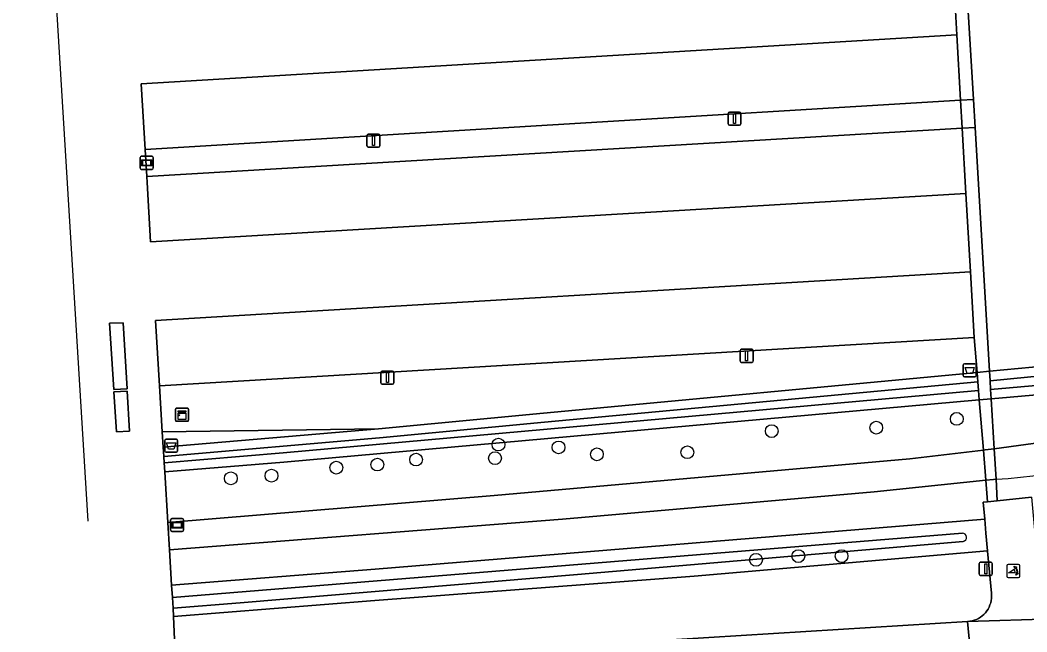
# Model space of a CAD drawing. Extents: x 161385 to 162589, y 388479 to 389756.
# Drawn here: x 162091.3 to 162168.4, y 388975.3 to 389022.1 of the extents above; entities that cross this region are included whole.
import ezdxf

# ---------------------------------------------------------------- set-up
doc = ezdxf.new("R2010")
doc.units = 0
for name, color, linetype in [('IMGEO_Afsluitpaal', 7, 'Continuous'), ('IMGEO_Afvalbak', 7, 'Continuous'), ('IMGEO_Berm_groen', 7, 'Continuous'), ('IMGEO_Boom', 7, 'Continuous'), ('IMGEO_Fietspad_gesloten', 7, 'Continuous'), ('IMGEO_Grasland_overig', 7, 'Continuous'), ('IMGEO_Groenvoorziening', 7, 'Continuous'), ('IMGEO_Hek', 7, 'Continuous'), ('IMGEO_Informatiebord', 7, 'Continuous'), ('IMGEO_Kast', 7, 'Continuous'), ('IMGEO_Lichtmast', 7, 'Continuous'), ('IMGEO_Oever', 7, 'Continuous'), ('IMGEO_Parkeervlak_open', 7, 'Continuous'), ('IMGEO_Poller', 7, 'Continuous'), ('IMGEO_Rijbaan_lokaal_gesloten', 7, 'Continuous'), ('IMGEO_Rijbaan_lokaal_open', 7, 'Continuous'), ('IMGEO_Verkeerseiland_open', 7, 'Continuous'), ('IMGEO_Waterloop', 7, 'Continuous')]:
    doc.layers.add(name, color=color, linetype=linetype)

msp = doc.modelspace()

# ---------------------------------------------------------------- linework, layer by layer
at = {"layer": 'IMGEO_Afsluitpaal'}
for p, q in [((162164.785, 388979.71), (162164.785, 388980.51)), ((162164.785, 388980.51), (162164.785, 388979.71)), ((162164.885, 388980.61), (162165.675, 388980.61)), ((162165.675, 388980.61), (162164.885, 388980.61)), ((162165.775, 388980.51), (162165.775, 388979.71)), ((162165.775, 388979.71), (162165.775, 388980.51)), ((162165.675, 388979.61), (162164.885, 388979.61)), ((162164.885, 388979.61), (162165.675, 388979.61))]:
    msp.add_line(p, q, dxfattribs=at)
msp.add_lwpolyline([(162165.205, 388980.485), (162165.355, 388980.485), (162165.355, 388979.735), (162165.205, 388979.735), (162165.205, 388980.485)], dxfattribs=at)
for centre, start, end in [((162164.885, 388980.51), 90, 180), ((162164.885, 388980.51), 90, 180), ((162165.675, 388980.51), 0, 90), ((162165.675, 388980.51), 360, 90), ((162164.885, 388979.71), 180, 270), ((162164.885, 388979.71), 180, 270), ((162165.675, 388979.71), 270, 0), ((162165.675, 388979.71), 270, 0)]:
    msp.add_arc(centre, 0.1, start, end, dxfattribs=at)
at = {"layer": 'IMGEO_Afvalbak'}
for p, q in [((162163.556, 388994.907), (162163.556, 388995.707)), ((162163.556, 388995.707), (162163.556, 388994.907)), ((162163.656, 388995.807), (162164.446, 388995.807)), ((162164.446, 388995.807), (162163.656, 388995.807)), ((162164.546, 388995.707), (162164.546, 388994.907)), ((162164.546, 388994.907), (162164.546, 388995.707)), ((162164.446, 388994.807), (162163.656, 388994.807)), ((162163.656, 388994.807), (162164.446, 388994.807)), ((162102.408, 388989.125), (162102.408, 388989.925)), ((162102.408, 388989.925), (162102.408, 388989.125)), ((162102.508, 388990.025), (162103.298, 388990.025)), ((162103.298, 388990.025), (162102.508, 388990.025)), ((162103.398, 388989.925), (162103.398, 388989.125)), ((162103.398, 388989.125), (162103.398, 388989.925)), ((162103.298, 388989.025), (162102.508, 388989.025)), ((162102.508, 388989.025), (162103.298, 388989.025))]:
    msp.add_line(p, q, dxfattribs=at)
for points in [[(162163.699, 388995.521), (162164.403, 388995.521), (162164.254, 388995.051), (162163.848, 388995.051), (162163.699, 388995.521)], [(162102.551, 388989.739), (162103.255, 388989.739), (162103.106, 388989.269), (162102.7, 388989.269), (162102.551, 388989.739)]]:
    msp.add_lwpolyline(points, dxfattribs=at)
for centre, start, end in [((162163.656, 388995.707), 90, 180), ((162163.656, 388995.707), 90, 180), ((162164.446, 388995.707), 0, 90), ((162164.446, 388995.707), 360, 90), ((162163.656, 388994.907), 180, 270), ((162163.656, 388994.907), 180, 270), ((162164.446, 388994.907), 270, 0), ((162164.446, 388994.907), 270, 0), ((162102.508, 388989.925), 90, 180), ((162102.508, 388989.925), 90, 180), ((162103.298, 388989.925), 0, 90), ((162103.298, 388989.925), 360, 90), ((162102.508, 388989.125), 180, 270), ((162102.508, 388989.125), 180, 270), ((162103.298, 388989.125), 270, 0), ((162103.298, 388989.125), 270, 0)]:
    msp.add_arc(centre, 0.1, start, end, dxfattribs=at)
at = {"layer": 'IMGEO_Berm_groen'}
msp.add_lwpolyline([(162163.477, 389013.83), (162163.354, 389015.971), (162100.905, 389012.205), (162101.032, 389010.128)], close=True, dxfattribs=at)
for points in [[(162163.896, 388976.079), (162164.068, 388976.096), (162164.238, 388976.129), (162164.405, 388976.177), (162164.567, 388976.239), (162164.722, 388976.316), (162164.87, 388976.406), (162165.009, 388976.51), (162165.138, 388976.625), (162165.257, 388976.751), (162165.364, 388976.887), (162165.458, 388977.033), (162165.539, 388977.186), (162165.606, 388977.345), (162165.659, 388977.511), (162165.696, 388977.68), (162165.718, 388977.852), (162165.725, 388978.025), (162165.716, 388978.198), (162165.712, 388978.237), (162165.419, 388981.471), (162165.419, 388981.476), (162142.948, 388979.539), (162118.495, 388977.7), (162103.07, 388976.474), (162103.182, 388974.106)], [(162104.972, 388972.444), (162106.941, 388972.56), (162163.896, 388976.079)]]:
    msp.add_lwpolyline(points, dxfattribs=at)
at = {"layer": 'IMGEO_Boom'}
for centre in [(162163.065, 388991.584), (162148.891, 388990.647), (162156.897, 388990.909), (162127.966, 388989.619), (162132.566, 388989.401), (162142.43, 388989.032), (162121.655, 388988.471), (162127.701, 388988.577), (162135.503, 388988.873), (162115.546, 388987.854), (162118.689, 388988.089), (162107.47, 388987.032), (162110.583, 388987.237), (162147.69, 388980.8), (162150.93, 388981.083), (162154.243, 388981.083)]:
    msp.add_circle(centre, 0.489, dxfattribs=at)
at = {"layer": 'IMGEO_Fietspad_gesloten'}
msp.add_lwpolyline([(162168.793, 388985.585), (162166.165, 388985.318), (162165.424, 388985.243), (162165.081, 388985.208), (162165.199, 388983.904), (162165.296, 388982.829), (162165.419, 388981.476), (162165.419, 388981.471), (162165.712, 388978.237), (162165.716, 388978.198), (162165.725, 388978.025), (162165.718, 388977.852), (162165.696, 388977.68), (162165.659, 388977.511), (162165.606, 388977.345), (162165.539, 388977.186), (162165.458, 388977.033), (162165.364, 388976.887), (162165.257, 388976.751), (162165.138, 388976.625), (162165.009, 388976.51), (162164.87, 388976.406), (162164.722, 388976.316), (162164.567, 388976.239), (162164.405, 388976.177), (162164.238, 388976.129), (162164.068, 388976.096), (162163.896, 388976.079), (162170.501, 388976.289)], dxfattribs=at)
at = {"layer": 'IMGEO_Grasland_overig'}
msp.add_lwpolyline([(162091.279, 389063.005), (162091.676, 389063.028), (162097.768, 389063.398), (162102.787, 389063.702), (162104.176, 389041.257), (162121.568, 389042.316), (162121.284, 389047.338), (162161.417, 389049.76), (162161.408, 389049.902), (162162.31, 389049.964), (162163.275, 389033.78), (162163.379, 389032.031), (162164.333, 389016.03), (162164.461, 389013.889), (162165.574, 388995.222), (162169.953, 388995.633)], dxfattribs=at)
at = {"layer": 'IMGEO_Groenvoorziening'}
for points in [[(162164.614, 388995.132), (162164.396, 388997.798), (162102.009, 388994.1), (162102.222, 388990.586), (162118.78, 388990.834), (162131.414, 388992.019)], [(162181.561, 388992.889), (162186.708, 388995.071), (162191.025, 388997.344), (162180.226, 388995.317), (162179.572, 388995.047), (162178.155, 388994.691), (162173.844, 388993.877), (162169.478, 388993.452), (162165.7, 388993.115), (162165.928, 388989.297), (162170.787, 388989.945), (162176.24, 388991.176)], [(162159.47, 388988.538), (162165.101, 388989.189), (162164.786, 388993.034), (162111.527, 388988.284), (162102.408, 388987.534), (162102.643, 388983.659), (162127.645, 388985.709)], [(162118.78, 388990.834), (162102.222, 388990.586), (162102.294, 388989.408)], [(162132.866, 388983.917), (162156.734, 388985.994), (162165.289, 388986.887), (162165.101, 388989.189), (162159.47, 388988.538), (162127.645, 388985.709), (162102.643, 388983.659), (162102.769, 388981.571)], [(162165.199, 388983.904), (162165.081, 388985.208), (162165.424, 388985.243), (162165.289, 388986.887), (162156.734, 388985.994), (162132.866, 388983.917), (162102.769, 388981.571), (162102.934, 388978.857), (162118.513, 388980.073)]]:
    msp.add_lwpolyline(points, close=True, dxfattribs=at)
for points in [[(162193.983, 388996.989), (162191.025, 388997.344), (162186.708, 388995.071), (162181.561, 388992.889), (162176.24, 388991.176), (162170.787, 388989.945), (162165.928, 388989.297), (162166.067, 388986.961)], [(162166.067, 388986.961), (162166.165, 388985.318), (162168.793, 388985.585), (162169.015, 388983.066), (162169.401, 388983.091), (162169.166, 388984.737), (162175.434, 388985.187), (162181.617, 388985.004), (162181.775, 388985.047), (162181.928, 388985.104), (162182.076, 388985.174), (162182.217, 388985.257), (162182.35, 388985.352), (162182.474, 388985.459), (162182.588, 388985.577), (162182.691, 388985.704), (162182.766, 388985.814), (162182.771, 388985.829), (162182.962, 388986.378), (162183.201, 388986.908), (162183.487, 388987.414)]]:
    msp.add_lwpolyline(points, dxfattribs=at)
msp.add_arc((162162.537, 389040.657), 53.812, 273.7609, 305.75776, dxfattribs=at)
msp.add_arc((162162.537, 389040.657), 53.812, 273.7609, 305.75776, dxfattribs=at)
at = {"layer": 'IMGEO_Hek'}
msp.add_lwpolyline([(162091.676, 389063.028), (162096.526, 388983.746)], dxfattribs=at)
at = {"layer": 'IMGEO_Informatiebord'}
for p, q in [((162100.528, 389010.775), (162100.528, 389011.575)), ((162100.528, 389011.575), (162100.528, 389010.775)), ((162100.628, 389011.675), (162101.418, 389011.675)), ((162101.418, 389011.675), (162100.628, 389011.675)), ((162101.518, 389011.575), (162101.518, 389010.775)), ((162101.518, 389010.775), (162101.518, 389011.575)), ((162101.418, 389010.675), (162100.628, 389010.675)), ((162100.628, 389010.675), (162101.418, 389010.675)), ((162102.862, 388983.058), (162102.862, 388983.858)), ((162102.862, 388983.858), (162102.862, 388983.058)), ((162102.962, 388983.958), (162103.752, 388983.958)), ((162103.752, 388983.958), (162102.962, 388983.958)), ((162103.852, 388983.858), (162103.852, 388983.058)), ((162103.852, 388983.058), (162103.852, 388983.858)), ((162103.752, 388982.958), (162102.962, 388982.958)), ((162102.962, 388982.958), (162103.752, 388982.958))]:
    msp.add_line(p, q, dxfattribs=at)
for points in [[(162100.629, 389011.407), (162101.417, 389011.407), (162101.417, 389010.943), (162100.629, 389010.943), (162100.629, 389011.407)], [(162100.694, 389011.342), (162100.694, 389011.008), (162101.352, 389011.008), (162101.352, 389011.342), (162100.694, 389011.342)], [(162102.963, 388983.69), (162103.751, 388983.69), (162103.751, 388983.226), (162102.963, 388983.226), (162102.963, 388983.69)], [(162103.028, 388983.625), (162103.028, 388983.291), (162103.686, 388983.291), (162103.686, 388983.625), (162103.028, 388983.625)]]:
    msp.add_lwpolyline(points, dxfattribs=at)
for centre, start, end in [((162100.628, 389011.575), 90, 180), ((162100.628, 389011.575), 90, 180), ((162101.418, 389011.575), 0, 90), ((162101.418, 389011.575), 360, 90), ((162100.628, 389010.775), 180, 270), ((162100.628, 389010.775), 180, 270), ((162101.418, 389010.775), 270, 0), ((162101.418, 389010.775), 270, 0), ((162102.962, 388983.858), 90, 180), ((162102.962, 388983.858), 90, 180), ((162103.752, 388983.858), 0, 90), ((162103.752, 388983.858), 360, 90), ((162102.962, 388983.058), 180, 270), ((162102.962, 388983.058), 180, 270), ((162103.752, 388983.058), 270, 0), ((162103.752, 388983.058), 270, 0)]:
    msp.add_arc(centre, 0.1, start, end, dxfattribs=at)
at = {"layer": 'IMGEO_Kast'}
for p, q in [((162103.236, 388991.474), (162103.236, 388992.315)), ((162103.236, 388992.315), (162103.236, 388991.474)), ((162103.311, 388992.399), (162104.152, 388992.399)), ((162104.152, 388992.399), (162103.311, 388992.399)), ((162104.236, 388992.324), (162104.236, 388991.483)), ((162104.236, 388991.483), (162104.236, 388992.324)), ((162104.161, 388991.399), (162103.32, 388991.399)), ((162103.32, 388991.399), (162104.161, 388991.399))]:
    msp.add_line(p, q, dxfattribs=at)
for points in [[(162103.431, 388992.189), (162104.031, 388992.189), (162104.031, 388992.104), (162103.431, 388992.104), (162103.431, 388992.189)], [(162103.431, 388992.014), (162104.031, 388992.014), (162104.031, 388991.525), (162103.431, 388991.525), (162103.431, 388992.014)]]:
    msp.add_lwpolyline(points, dxfattribs=at)
msp.add_circle((162103.515, 388991.863), 0.0377, dxfattribs=at)
for centre, start, end in [((162103.314, 388992.321), 92.4484, 184.28452), ((162103.314, 388992.321), 92.4484, 184.28452), ((162104.158, 388992.321), 2.4484, 94.28452), ((162104.158, 388992.321), 2.4484, 94.28452), ((162103.314, 388991.477), 182.4484, 274.28452), ((162103.314, 388991.477), 182.4484, 274.28452), ((162104.158, 388991.477), 272.4484, 4.28452), ((162104.158, 388991.477), 272.4484, 4.28452)]:
    msp.add_arc(centre, 0.0779, start, end, dxfattribs=at)
at = {"layer": 'IMGEO_Lichtmast'}
for p, q in [((162145.545, 389014.154), (162145.545, 389014.954)), ((162145.545, 389014.954), (162145.545, 389014.154)), ((162145.645, 389015.054), (162146.435, 389015.054)), ((162146.435, 389015.054), (162145.645, 389015.054)), ((162146.535, 389014.954), (162146.535, 389014.154)), ((162146.535, 389014.154), (162146.535, 389014.954)), ((162117.997, 389013.374), (162118.787, 389013.374)), ((162118.787, 389013.374), (162117.997, 389013.374)), ((162146.435, 389014.054), (162145.645, 389014.054)), ((162145.645, 389014.054), (162146.435, 389014.054)), ((162117.897, 389012.474), (162117.897, 389013.274)), ((162117.897, 389013.274), (162117.897, 389012.474)), ((162118.887, 389013.274), (162118.887, 389012.474)), ((162118.887, 389012.474), (162118.887, 389013.274)), ((162118.787, 389012.374), (162117.997, 389012.374)), ((162117.997, 389012.374), (162118.787, 389012.374)), ((162146.475, 388996.008), (162146.475, 388996.808)), ((162146.475, 388996.808), (162146.475, 388996.008)), ((162146.575, 388996.908), (162147.365, 388996.908)), ((162147.365, 388996.908), (162146.575, 388996.908)), ((162147.465, 388996.808), (162147.465, 388996.008)), ((162147.465, 388996.008), (162147.465, 388996.808)), ((162147.365, 388995.908), (162146.575, 388995.908)), ((162146.575, 388995.908), (162147.365, 388995.908)), ((162118.965, 388994.345), (162118.965, 388995.145)), ((162118.965, 388995.145), (162118.965, 388994.345)), ((162119.065, 388995.245), (162119.855, 388995.245)), ((162119.855, 388995.245), (162119.065, 388995.245)), ((162119.955, 388995.145), (162119.955, 388994.345)), ((162119.955, 388994.345), (162119.955, 388995.145)), ((162119.855, 388994.245), (162119.065, 388994.245)), ((162119.065, 388994.245), (162119.855, 388994.245))]:
    msp.add_line(p, q, dxfattribs=at)
for points in [[(162145.965, 389014.929), (162146.115, 389014.929), (162146.115, 389014.179), (162145.965, 389014.179), (162145.965, 389014.929)], [(162118.317, 389013.249), (162118.467, 389013.249), (162118.467, 389012.499), (162118.317, 389012.499), (162118.317, 389013.249)], [(162146.895, 388996.783), (162147.045, 388996.783), (162147.045, 388996.033), (162146.895, 388996.033), (162146.895, 388996.783)], [(162119.385, 388995.12), (162119.535, 388995.12), (162119.535, 388994.37), (162119.385, 388994.37), (162119.385, 388995.12)]]:
    msp.add_lwpolyline(points, dxfattribs=at)
for centre, start, end in [((162145.645, 389014.954), 90, 180), ((162145.645, 389014.954), 90, 180), ((162146.435, 389014.954), 0, 90), ((162146.435, 389014.954), 360, 90), ((162145.645, 389014.154), 180, 270), ((162145.645, 389014.154), 180, 270), ((162146.435, 389014.154), 270, 0), ((162146.435, 389014.154), 270, 0), ((162117.997, 389013.274), 90, 180), ((162117.997, 389013.274), 90, 180), ((162118.787, 389013.274), 0, 90), ((162118.787, 389013.274), 360, 90), ((162117.997, 389012.474), 180, 270), ((162117.997, 389012.474), 180, 270), ((162118.787, 389012.474), 270, 0), ((162118.787, 389012.474), 270, 0), ((162146.575, 388996.808), 90, 180), ((162146.575, 388996.808), 90, 180), ((162147.365, 388996.808), 0, 90), ((162147.365, 388996.808), 360, 90), ((162146.575, 388996.008), 180, 270), ((162146.575, 388996.008), 180, 270), ((162147.365, 388996.008), 270, 0), ((162147.365, 388996.008), 270, 0), ((162119.065, 388995.145), 90, 180), ((162119.065, 388995.145), 90, 180), ((162119.855, 388995.145), 0, 90), ((162119.855, 388995.145), 360, 90), ((162119.065, 388994.345), 180, 270), ((162119.065, 388994.345), 180, 270), ((162119.855, 388994.345), 270, 0), ((162119.855, 388994.345), 270, 0)]:
    msp.add_arc(centre, 0.1, start, end, dxfattribs=at)
at = {"layer": 'IMGEO_Oever'}
for points in [[(162169.953, 388995.633), (162165.574, 388995.222), (162165.617, 388994.502), (162170.033, 388994.916)], [(162169.411, 388994.171), (162165.657, 388993.836), (162165.7, 388993.115), (162169.478, 388993.452)], [(162165.296, 388982.829), (162165.199, 388983.904), (162118.513, 388980.073), (162102.934, 388978.857), (162102.99, 388977.928), (162163.494, 388982.843)], [(162163.542, 388982.202), (162134.028, 388979.681), (162108.197, 388977.505), (162103.041, 388977.092), (162103.07, 388976.474), (162118.495, 388977.7), (162142.948, 388979.539), (162165.419, 388981.476), (162165.296, 388982.829)]]:
    msp.add_lwpolyline(points, dxfattribs=at)
for points in [[(162164.673, 388994.414), (162164.614, 388995.132), (162131.414, 388992.019), (162118.78, 388990.834), (162102.294, 388989.408), (162102.336, 388988.711), (162118.843, 388990.138), (162131.479, 388991.324)], [(162164.786, 388993.034), (162164.727, 388993.752), (162111.467, 388988.98), (162102.365, 388988.231), (162102.408, 388987.534), (162111.527, 388988.284)]]:
    msp.add_lwpolyline(points, close=True, dxfattribs=at)
msp.add_arc((162163.491, 388982.52), 0.323, 279.16072, 89.40425, dxfattribs=at)
at = {"layer": 'IMGEO_Parkeervlak_open'}
for points in [[(162163.067, 389020.973), (162100.598, 389017.229), (162100.905, 389012.205), (162163.354, 389015.971)], [(162163.477, 389013.83), (162101.032, 389010.128), (162101.06, 389009.671), (162101.326, 389005.129), (162163.764, 389008.818)], [(162164.396, 388997.798), (162164.108, 389002.829), (162101.696, 388999.105), (162102.009, 388994.1)]]:
    msp.add_lwpolyline(points, close=True, dxfattribs=at)
at = {"layer": 'IMGEO_Poller'}
for p, q in [((162166.893, 388980.347), (162166.893, 388979.54)), ((162166.893, 388980.347), (162166.893, 388979.54)), ((162167.795, 388980.442), (162166.987, 388980.442)), ((162167.795, 388980.442), (162166.987, 388980.442)), ((162167.889, 388979.54), (162167.889, 388980.347)), ((162167.889, 388979.54), (162167.889, 388980.347)), ((162166.987, 388979.445), (162167.795, 388979.445)), ((162166.987, 388979.445), (162167.795, 388979.445))]:
    msp.add_line(p, q, dxfattribs=at)
for points in [[(162167.572, 388980.171), (162167.56, 388980.098), (162167.435, 388980.303)], [(162167.435, 388980.303), (162167.666, 388980.237), (162167.595, 388980.205)], [(162167.528, 388979.798), (162167.015, 388979.798), (162167.445, 388980.073)], [(162167.588, 388979.626), (162167.654, 388979.857), (162167.684, 388979.789)], [(162167.72, 388979.762), (162167.792, 388979.751), (162167.588, 388979.626)]]:
    msp.add_lwpolyline(points, dxfattribs=at)
for centre, radius, start, end in [((162166.987, 388980.347), 0.0946, 90, 180), ((162166.987, 388980.347), 0.0946, 90, 180), ((162167.214, 388979.858), 0.476, 351.75274, 41.16905), ((162167.214, 388979.858), 0.516, 349.35686, 42.29123), ((162167.795, 388980.347), 0.0946, 0, 90), ((162167.795, 388980.347), 0.0946, 0, 90), ((162166.987, 388979.54), 0.0946, 180, 270), ((162166.987, 388979.54), 0.0946, 180, 270), ((162167.2, 388979.848), 0.332, 351.32473, 42.4854), ((162167.795, 388979.54), 0.0946, 270, 0), ((162167.795, 388979.54), 0.0946, 270, 0)]:
    msp.add_arc(centre, radius, start, end, dxfattribs=at)
at = {"layer": 'IMGEO_Rijbaan_lokaal_gesloten'}
msp.add_lwpolyline([(162163.896, 388976.079), (162106.941, 388972.56), (162104.972, 388972.444), (162089.614, 388971.527), (162088.434, 388971.464), (162000, 388966.235), (161975.682, 388964.774), (161976.658, 388957.62), (161979.081, 388957.753), (162000, 388959.004), (162020.149, 388960.212), (162040.567, 388961.479), (162054.504, 388962.301), (162061.547, 388962.717), (162082.342, 388963.983), (162095.224, 388964.745), (162103.379, 388965.228), (162108.06, 388965.508), (162119.472, 388966.19), (162123.982, 388966.46), (162145.22, 388967.736), (162164.572, 388968.92)], close=True, dxfattribs=at)
msp.add_lwpolyline([(162171.453, 388975.948), (162170.501, 388976.289), (162163.896, 388976.079), (162164.572, 388968.92), (162165.097, 388968.934)], dxfattribs=at)
at = {"layer": 'IMGEO_Rijbaan_lokaal_open'}
for points in [[(162163.379, 389032.031), (162162.436, 389031.975), (162162.724, 389026.953), (162163.067, 389020.973), (162163.354, 389015.971), (162164.333, 389016.03)], [(162164.333, 389016.03), (162163.354, 389015.971), (162163.477, 389013.83), (162164.461, 389013.889)], [(162164.461, 389013.889), (162163.477, 389013.83), (162163.764, 389008.818), (162164.108, 389002.829), (162164.396, 388997.798), (162164.614, 388995.132), (162165.574, 388995.222)], [(162098.186, 388998.896), (162099.214, 388998.942), (162099.52, 388993.87), (162098.52, 388993.825)], [(162165.617, 388994.502), (162165.574, 388995.222), (162164.614, 388995.132), (162164.673, 388994.414), (162164.727, 388993.752), (162164.786, 388993.034), (162165.7, 388993.115), (162165.657, 388993.836)], [(162099.529, 388993.709), (162099.713, 388990.653), (162098.711, 388990.605), (162098.518, 388993.661)], [(162165.7, 388993.115), (162164.786, 388993.034), (162165.101, 388989.189), (162165.246, 388989.206), (162165.928, 388989.297)], [(162165.928, 388989.297), (162165.246, 388989.206), (162165.101, 388989.189), (162165.289, 388986.887), (162165.869, 388986.948), (162166.067, 388986.961)], [(162166.067, 388986.961), (162165.869, 388986.948), (162165.289, 388986.887), (162165.424, 388985.243), (162166.165, 388985.318)]]:
    msp.add_lwpolyline(points, close=True, dxfattribs=at)
msp.add_lwpolyline([(162103.182, 388974.106), (162103.07, 388976.474), (162103.041, 388977.092), (162102.99, 388977.928), (162102.934, 388978.857), (162102.769, 388981.571), (162102.643, 388983.659), (162102.408, 388987.534), (162102.365, 388988.231), (162102.336, 388988.711), (162102.294, 388989.408), (162102.222, 388990.586), (162102.009, 388994.1), (162101.696, 388999.105), (162164.108, 389002.829), (162163.764, 389008.818), (162101.326, 389005.129), (162101.06, 389009.671), (162101.032, 389010.128), (162100.905, 389012.205), (162100.598, 389017.229), (162163.067, 389020.973), (162162.724, 389026.953)], dxfattribs=at)
at = {"layer": 'IMGEO_Verkeerseiland_open'}
for points in [[(162098.186, 388998.896), (162098.52, 388993.825), (162099.52, 388993.87), (162099.214, 388998.942)], [(162099.529, 388993.709), (162098.518, 388993.661), (162098.711, 388990.605), (162099.713, 388990.653)]]:
    msp.add_lwpolyline(points, close=True, dxfattribs=at)
at = {"layer": 'IMGEO_Waterloop'}
for points in [[(162170.033, 388994.916), (162165.617, 388994.502), (162165.657, 388993.836), (162169.411, 388994.171)], [(162163.494, 388982.843), (162102.99, 388977.928), (162103.041, 388977.092), (162108.197, 388977.505), (162134.028, 388979.681), (162163.542, 388982.202)]]:
    msp.add_lwpolyline(points, dxfattribs=at)
msp.add_lwpolyline([(162164.727, 388993.752), (162164.673, 388994.414), (162131.479, 388991.324), (162118.843, 388990.138), (162102.336, 388988.711), (162102.365, 388988.231), (162111.467, 388988.98)], close=True, dxfattribs=at)
msp.add_arc((162163.491, 388982.52), 0.323, 279.16072, 89.40425, dxfattribs=at)

doc.saveas('drawing.dxf')
